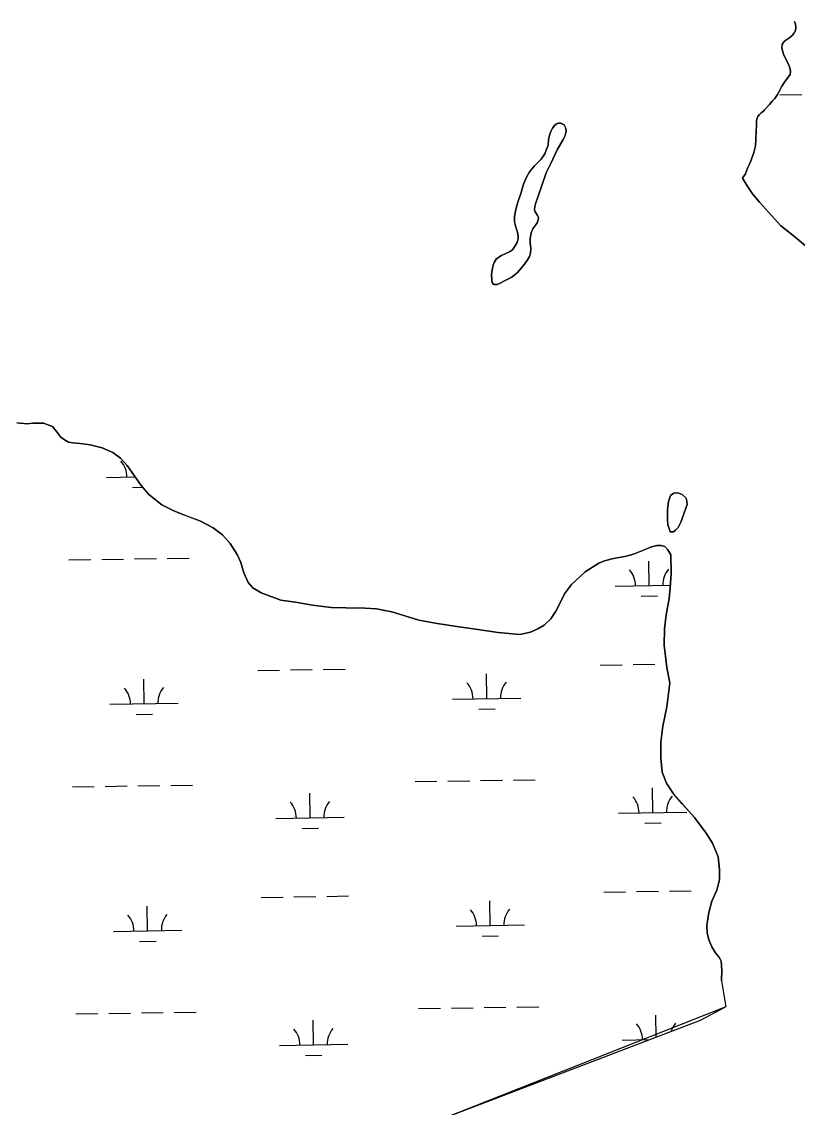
# Model space of a CAD drawing. Extents: x 3823584 to 3861785, y 301729 to 327625.
# Drawn here: x 3839325 to 3840461, y 310651 to 312242 of the extents above; entities that cross this region are included whole.
import ezdxf

# ---------------------------------------------------------------- set-up
doc = ezdxf.new("R2010")
doc.units = 0
doc.layers.add('V-TOPO-SHOR', color=7, linetype='Continuous')
doc.layers.add('V-WETL-SWMP', color=7, linetype='Continuous')

msp = doc.modelspace()

# ---------------------------------------------------------------- linework, layer by layer
at = {"layer": 'V-TOPO-SHOR'}
for p, q in [((3840349.9, 310836.3), (3840356.3, 310798)), ((3840356.3, 310798), (3839942.8, 310634.3))]:
    msp.add_line(p, q, dxfattribs=at)
for points in [[(3840456.9, 312241.9), (3840458.3, 312238.3), (3840458.3, 312238.2), (3840458.9, 312233.5), (3840458.9, 312231.2), (3840458.2, 312228), (3840456, 312224.6), (3840453.7, 312221.7), (3840450.4, 312218.7), (3840444.5, 312214.6), (3840441.7, 312212.5), (3840441.6, 312212.4), (3840438.9, 312208.2), (3840438.2, 312204.2), (3840438.8, 312200.8), (3840440.9, 312194.3), (3840444.4, 312186.7), (3840448, 312179.7), (3840450.8, 312172.8), (3840451.2, 312168.5), (3840450.5, 312164.4), (3840448.2, 312160.9), (3840443.5, 312154.4), (3840438.1, 312146.1), (3840434.9, 312140.6), (3840432, 312135.2), (3840428, 312129.2), (3840424.5, 312125.1), (3840420.5, 312120.6), (3840415.5, 312114.8), (3840413, 312112.5)], [(3840413, 312112.5), (3840411.5, 312110.7), (3840408.1, 312108.2), (3840405.8, 312105.8), (3840403.2, 312102.8), (3840401.6, 312099), (3840401.3, 312096), (3840401.2, 312089), (3840400.8, 312082.1), (3840400.4, 312068.4), (3840399.7, 312059.8), (3840397.2, 312050.2), (3840393.3, 312038.7), (3840390.6, 312032), (3840388.3, 312027), (3840385.3, 312019), (3840380.6, 312012.6)], [(3840080.9, 311984.4), (3840093.2, 312020.3), (3840099.9, 312033.9), (3840109.3, 312054.1), (3840118.2, 312069.2), (3840121, 312074.8), (3840122.4, 312081.9), (3840121.7, 312086.8), (3840119.8, 312090.6), (3840114.8, 312092.8), (3840111.9, 312093), (3840109.5, 312092.5), (3840106, 312089.9), (3840102.4, 312085.6), (3840099.9, 312081), (3840098.2, 312075.6), (3840096.7, 312068.5), (3840096, 312060.7), (3840093.8, 312054.9), (3840091.1, 312048), (3840085.8, 312040.5), (3840081.4, 312035.8), (3840076.2, 312030.4), (3840068.9, 312021.8), (3840064.5, 312013.9), (3840060.3, 312003.7), (3840056.1, 311990), (3840051.9, 311977.5), (3840049, 311966.5), (3840046.8, 311956.5), (3840047, 311948.3), (3840049, 311940.7), (3840051.5, 311933.3), (3840052.3, 311926.8), (3840052.4, 311923.9), (3840050.9, 311918.1), (3840048.1, 311913.2), (3840043.9, 311907.6), (3840039.8, 311904.3), (3840034.4, 311902.2), (3840027.8, 311899.1), (3840022.3, 311895.6), (3840020.2, 311893.7), (3840017.1, 311888.9), (3840015.8, 311885.1), (3840014.1, 311878), (3840013.3, 311871.3), (3840013.6, 311863), (3840014.4, 311859.4), (3840015.5, 311857.2), (3840016.7, 311856.7), (3840021.3, 311856.7), (3840025.8, 311858.6), (3840032.3, 311862.2), (3840042.9, 311867.6), (3840051.5, 311874.3), (3840057, 311880.8), (3840061.6, 311886.2), (3840066, 311892.6), (3840068.8, 311897.6), (3840070.2, 311902.6), (3840070.9, 311909.5), (3840069.8, 311918.4), (3840070, 311923.9), (3840071.4, 311932.5), (3840073.6, 311938.3), (3840079.9, 311947), (3840081.4, 311951.3), (3840081.9, 311954.8), (3840080.6, 311957.9), (3840078.9, 311960.2), (3840077.2, 311962.9), (3840076.4, 311965.9), (3840076.8, 311970.9), (3840077.5, 311974.8), (3840080.9, 311984.4)], [(3840380.6, 312012.6), (3840387.7, 312001.2), (3840395.4, 311989.4), (3840405.5, 311977.2), (3840436.9, 311942.7), (3840455.2, 311928.2)], [(3840455.2, 311928.2), (3840475.6, 311911.1), (3840488.2, 311899), (3840504.4, 311887), (3840515.4, 311878.6), (3840529.6, 311870.3), (3840544.6, 311861.7), (3840555, 311854.9)], [(3839357, 311653.4), (3839341.4, 311653.5), (3839333, 311652.5), (3839317.8, 311654)], [(3840349.9, 310836.3), (3840350.8, 310851.7), (3840349.4, 310864.8), (3840347.2, 310869.7), (3840341.3, 310877.4), (3840335.9, 310886.2), (3840331.6, 310896.3), (3840329, 310906.3), (3840328.4, 310917.3), (3840331.3, 310936.2), (3840335.9, 310953), (3840343, 310969.1), (3840347.1, 310984.3), (3840347.2, 310999.2), (3840345.2, 311017.7), (3840336.7, 311037.8), (3840327.6, 311052.5), (3840310.4, 311075.3), (3840292.6, 311095.7), (3840279.8, 311110.4), (3840269.5, 311125.7), (3840263.4, 311142.2), (3840261.1, 311162.7), (3840261.1, 311186.1), (3840264.1, 311209.5), (3840270, 311237.5), (3840274.4, 311272.9), (3840270.2, 311295.2), (3840265.9, 311328.2), (3840266.4, 311352.2), (3840269.1, 311372.3), (3840273.2, 311396.5), (3840275.1, 311412.1), (3840276.2, 311433.1), (3840275.8, 311460.5), (3840271.6, 311467.9), (3840266.9, 311472.7), (3840261.5, 311474.2), (3840255.2, 311474), (3840247.4, 311472.4), (3840234.8, 311467), (3840221, 311461.3), (3840208.3, 311457.9), (3840191.7, 311455.3), (3840178.6, 311451.5), (3840170.3, 311448), (3840150.3, 311435.5), (3840130.3, 311417.1), (3840120.3, 311403.1), (3840114.6, 311392.3), (3840107.2, 311377.7), (3840100.1, 311366.9), (3840090.1, 311357.4), (3840081.1, 311352.1), (3840070.1, 311347.1), (3840054.7, 311343.7), (3840022.8, 311346.4), (3839990, 311351.6), (3839962.4, 311355.3), (3839933.5, 311359.7), (3839906.9, 311364.9), (3839884.6, 311371.4), (3839867.1, 311377), (3839852.1, 311379.9), (3839844.8, 311381.1), (3839827.5, 311382.4), (3839799.8, 311382.7), (3839778.3, 311383.2), (3839751, 311386.9), (3839726.1, 311391), (3839704.7, 311394.2), (3839675.9, 311404.6), (3839663.5, 311412), (3839656.6, 311419.9), (3839650.3, 311434.2), (3839645.9, 311449), (3839640.7, 311461), (3839630.6, 311476.9), (3839619.2, 311490), (3839605.6, 311500.2), (3839585.9, 311510.2), (3839569.7, 311516.2), (3839556.1, 311521.3), (3839546.9, 311525.4), (3839530.1, 311533.6), (3839511.4, 311548.7), (3839500.1, 311562.3), (3839490, 311576.8), (3839479.8, 311591.5), (3839469.7, 311601.9), (3839458.7, 311610.6), (3839443.1, 311617.4), (3839425.6, 311621.5), (3839410.6, 311623.4), (3839400, 311624.5), (3839393.7, 311625.7), (3839387.6, 311628.8), (3839382.2, 311632.8), (3839377.9, 311638.9), (3839370, 311648.5), (3839357, 311653.4)], [(3840290.7, 311508.1), (3840299.8, 311534.1), (3840298.6, 311541.8), (3840297.8, 311544.2), (3840292.5, 311549.1), (3840287.4, 311550.8), (3840285, 311551.2), (3840280.3, 311550.6), (3840275.6, 311547.6), (3840272.5, 311538.8), (3840270.9, 311526.6), (3840271, 311512.2), (3840271.6, 311504.5), (3840273.2, 311499), (3840275.1, 311494.3), (3840279.9, 311494.3), (3840282.6, 311496.5), (3840286.6, 311500.4), (3840290.7, 311508.1)]]:
    msp.add_lwpolyline(points, dxfattribs=at)
at = {"layer": 'V-WETL-SWMP'}
for p, q in [((3840435.7, 312134.5), (3840467.7, 312135)), ((3839449.3, 311574), (3839491.5, 311574.6)), ((3839487.5, 311559.1), (3839502.5, 311559.4)), ((3839394.3, 311453.1), (3839426.3, 311453.5)), ((3839442.3, 311453.8), (3839474.3, 311454.3)), ((3839490.3, 311454.5), (3839522.3, 311455)), ((3839538.3, 311455.3), (3839570.3, 311455.8)), ((3840244.2, 311415.4), (3840243.6, 311451.4)), ((3840194.2, 311414.6), (3840275.3, 311415.9)), ((3840232.4, 311399.8), (3840256.4, 311400.2)), ((3840172.6, 311298.9), (3840204.6, 311299.4)), ((3840220.6, 311299.6), (3840252.6, 311300.1)), ((3840268.6, 311300.3), (3840269.5, 311300.4)), ((3839670.7, 311291.1), (3839702.7, 311291.6)), ((3839718.7, 311291.9), (3839750.7, 311292.4)), ((3839766.7, 311292.6), (3839798.7, 311293.1)), ((3840006.2, 311249.9), (3840005.7, 311285.9)), ((3839504.4, 311242.1), (3839503.8, 311278.1)), ((3839956.3, 311249.1), (3840056.2, 311250.6)), ((3839454.4, 311241.4), (3839554.4, 311242.9)), ((3839994.5, 311234.2), (3840018.5, 311234.6)), ((3839492.6, 311226.5), (3839516.6, 311226.9)), ((3839495.4, 311121.9), (3839527.4, 311122.4)), ((3839543.4, 311122.6), (3839575.4, 311123.1)), ((3839901.3, 311128.2), (3839933.3, 311128.7)), ((3839949.3, 311128.9), (3839981.3, 311129.4)), ((3839997.3, 311129.6), (3840029.3, 311130.1)), ((3840045.3, 311130.4), (3840077.2, 311130.9)), ((3839399.4, 311120.4), (3839431.4, 311120.9)), ((3839447.4, 311121.2), (3839479.4, 311121.7)), ((3839747.5, 311075), (3839746.9, 311111)), ((3840249.3, 311082.8), (3840248.8, 311118.8)), ((3839697.5, 311074.3), (3839797.5, 311075.8)), ((3840199.3, 311082), (3840299.3, 311083.5)), ((3839735.7, 311059.4), (3839759.7, 311059.8)), ((3840237.6, 311067.2), (3840261.6, 311067.5)), ((3840177.7, 310966.2), (3840209.7, 310966.7)), ((3840225.7, 310967), (3840257.7, 310967.5)), ((3840273.7, 310967.7), (3840305.7, 310968.2)), ((3839675.9, 310958.5), (3839707.9, 310959)), ((3839723.9, 310959.2), (3839755.8, 310959.7)), ((3839771.8, 310960), (3839803.8, 310960.5)), ((3840011.4, 310917.2), (3840010.8, 310953.2)), ((3839509.5, 310909.5), (3839509, 310945.5)), ((3839961.4, 310916.5), (3840061.4, 310918)), ((3839459.5, 310908.7), (3839559.5, 310910.3)), ((3839999.6, 310901.6), (3840023.6, 310902)), ((3839497.8, 310893.9), (3839521.8, 310894.2)), ((3839404.5, 310787.8), (3839436.5, 310788.3)), ((3839452.5, 310788.5), (3839484.5, 310789)), ((3839500.5, 310789.3), (3839532.5, 310789.8)), ((3839548.5, 310790), (3839580.5, 310790.5)), ((3839906.4, 310795.5), (3839938.4, 310796)), ((3839954.4, 310796.3), (3839986.4, 310796.8)), ((3840002.4, 310797), (3840034.4, 310797.5)), ((3840050.4, 310797.7), (3840082.4, 310798.2)), ((3839752.6, 310742.4), (3839752.1, 310778.4)), ((3840254.4, 310753.5), (3840253.9, 310786.1)), ((3839702.6, 310741.6), (3839802.6, 310743.2)), ((3840204.5, 310749.4), (3840245.3, 310750)), ((3839740.8, 310726.8), (3839764.8, 310727.2))]:
    msp.add_line(p, q, dxfattribs=at)
for points in [[(3840395.4, 311989.4), (3840387.7, 312001.2), (3840380.6, 312012.6), (3840385.3, 312019), (3840388.3, 312027), (3840390.6, 312032), (3840393.3, 312038.7), (3840397.2, 312050.2), (3840399.7, 312059.8), (3840400.4, 312068.4), (3840400.8, 312082.1), (3840401.2, 312089), (3840401.3, 312096), (3840401.6, 312099), (3840403.2, 312102.8), (3840405.8, 312105.8), (3840408.1, 312108.2), (3840411.5, 312110.7), (3840413, 312112.5), (3840415.5, 312114.8), (3840420.5, 312120.6), (3840424.5, 312125.1), (3840428, 312129.2), (3840432, 312135.2), (3840434.9, 312140.6), (3840438.1, 312146.1), (3840443.5, 312154.4), (3840448.2, 312160.9), (3840450.5, 312164.4), (3840451.2, 312168.5), (3840450.8, 312172.8), (3840448, 312179.7), (3840444.4, 312186.7), (3840440.9, 312194.3), (3840438.8, 312200.8), (3840438.2, 312204.2), (3840438.9, 312208.2), (3840441.6, 312212.4), (3840441.7, 312212.5), (3840444.5, 312214.6), (3840450.4, 312218.7), (3840453.7, 312221.7), (3840456, 312224.6), (3840458.2, 312228), (3840458.9, 312231.2), (3840458.9, 312233.5), (3840458.3, 312238.2), (3840458.3, 312238.3), (3840456.9, 312241.9)], [(3840475.6, 311911.1), (3840455.2, 311928.2), (3840436.9, 311942.7), (3840405.5, 311977.2), (3840395.4, 311989.4)], [(3839317.8, 311654), (3839333, 311652.5), (3839341.4, 311653.5), (3839357, 311653.4), (3839370, 311648.5), (3839377.9, 311638.9), (3839382.2, 311632.8), (3839387.6, 311628.8), (3839393.7, 311625.7), (3839400, 311624.5), (3839410.6, 311623.4), (3839425.6, 311621.5), (3839443.1, 311617.4), (3839458.7, 311610.6), (3839469.7, 311601.9), (3839479.8, 311591.5), (3839500.1, 311562.3), (3839511.4, 311548.7), (3839530.1, 311533.6), (3839546.9, 311525.4), (3839556.1, 311521.3), (3839585.9, 311510.2), (3839605.6, 311500.2), (3839619.2, 311490), (3839630.6, 311476.9), (3839640.7, 311461), (3839645.9, 311449), (3839650.3, 311434.2), (3839656.6, 311419.9), (3839663.5, 311412), (3839675.9, 311404.6), (3839704.7, 311394.2), (3839726.1, 311391), (3839751, 311386.9), (3839778.3, 311383.2), (3839799.8, 311382.7), (3839827.5, 311382.4), (3839844.8, 311381.1), (3839852.1, 311379.9), (3839867.1, 311377), (3839884.6, 311371.4), (3839906.9, 311364.9), (3839933.5, 311359.7), (3839962.4, 311355.3), (3839990, 311351.6), (3840022.8, 311346.4), (3840054.7, 311343.7), (3840070.1, 311347.1), (3840081.1, 311352.1), (3840090.1, 311357.4), (3840100.1, 311366.9), (3840107.2, 311377.7), (3840114.6, 311392.3), (3840120.3, 311403.1), (3840130.3, 311417.1), (3840150.3, 311435.5), (3840170.3, 311448), (3840178.6, 311451.5), (3840191.7, 311455.3), (3840208.3, 311457.9), (3840221, 311461.3), (3840247.4, 311472.4), (3840255.2, 311474), (3840261.5, 311474.2), (3840266.9, 311472.7), (3840271.6, 311467.9), (3840275.8, 311460.5), (3840276.2, 311433.1), (3840275.1, 311412.1), (3840273.2, 311396.5), (3840269.1, 311372.3), (3840266.4, 311352.2), (3840265.9, 311328.2), (3840270.2, 311295.2), (3840274.4, 311272.9), (3840270, 311237.5), (3840264.1, 311209.5), (3840261.1, 311186.1), (3840261.1, 311162.7), (3840263.4, 311142.2), (3840269.5, 311125.7), (3840279.8, 311110.4), (3840310.4, 311075.3), (3840327.6, 311052.5), (3840336.7, 311037.8), (3840345.2, 311017.7)], [(3840345.2, 311017.7), (3840347.2, 310999.2), (3840347.1, 310984.3), (3840343, 310969.1), (3840335.9, 310953), (3840331.3, 310936.2), (3840328.4, 310917.3), (3840329, 310906.3), (3840331.6, 310896.3), (3840335.9, 310886.2), (3840341.3, 310877.4), (3840347.2, 310869.7), (3840349.4, 310864.8), (3840350.8, 310851.7), (3840349.9, 310836.3)], [(3840349.9, 310836.3), (3840356.3, 310798), (3840318.8, 310778.1), (3839942.8, 310634.3)]]:
    msp.add_lwpolyline(points, dxfattribs=at)
for points in [[(3840080.9, 311984.4), (3840077.5, 311974.8), (3840076.8, 311970.9), (3840076.4, 311965.9), (3840077.2, 311962.9), (3840078.9, 311960.2), (3840080.6, 311957.9), (3840081.9, 311954.8), (3840081.4, 311951.3), (3840079.9, 311947), (3840073.6, 311938.3), (3840071.4, 311932.5), (3840070, 311923.9), (3840069.8, 311918.4), (3840070.9, 311909.5), (3840070.2, 311902.6), (3840068.8, 311897.6), (3840066, 311892.6), (3840061.6, 311886.2), (3840057, 311880.8), (3840051.5, 311874.3), (3840042.9, 311867.6), (3840032.3, 311862.2), (3840025.8, 311858.6), (3840021.3, 311856.7), (3840016.7, 311856.7), (3840015.5, 311857.2), (3840014.4, 311859.4), (3840013.6, 311863), (3840013.3, 311871.3), (3840014.1, 311878), (3840015.8, 311885.1), (3840017.1, 311888.9), (3840020.2, 311893.7), (3840022.3, 311895.6), (3840027.8, 311899.1), (3840034.4, 311902.2), (3840039.8, 311904.3), (3840043.9, 311907.6), (3840048.1, 311913.2), (3840050.9, 311918.1), (3840052.4, 311923.9), (3840052.3, 311926.8), (3840051.5, 311933.3), (3840049, 311940.7), (3840047, 311948.3), (3840046.8, 311956.5), (3840049, 311966.5), (3840051.9, 311977.5), (3840056.1, 311990), (3840060.3, 312003.7), (3840064.5, 312013.9), (3840068.9, 312021.8), (3840076.2, 312030.4), (3840081.4, 312035.8), (3840085.8, 312040.5), (3840091.1, 312048), (3840093.8, 312054.9), (3840096, 312060.7), (3840096.7, 312068.5), (3840098.2, 312075.6), (3840099.9, 312081), (3840102.4, 312085.6), (3840106, 312089.9), (3840109.5, 312092.5), (3840111.9, 312093), (3840114.8, 312092.8), (3840119.8, 312090.6), (3840121.7, 312086.8), (3840122.4, 312081.9), (3840121, 312074.8), (3840118.2, 312069.2), (3840109.3, 312054.1), (3840099.9, 312033.9), (3840093.2, 312020.3)], [(3840290.7, 311508.1), (3840286.6, 311500.4), (3840282.6, 311496.5), (3840279.9, 311494.3), (3840275.1, 311494.3), (3840273.2, 311499), (3840271.6, 311504.5), (3840271, 311512.2), (3840270.9, 311526.6), (3840272.5, 311538.8), (3840275.6, 311547.6), (3840280.3, 311550.6), (3840285, 311551.2), (3840287.4, 311550.8), (3840292.5, 311549.1), (3840297.8, 311544.2), (3840298.6, 311541.8), (3840299.8, 311534.1)]]:
    msp.add_lwpolyline(points, close=True, dxfattribs=at)
for centre, start, end in [((3839444, 311574.4), 0.1115, 41.6552), ((3840189, 311415), 0.1115, 41.6552), ((3840299.4, 311416.7), 140.1115, 181.6552), ((3839559.6, 311243.5), 140.1115, 181.6552), ((3839951, 311249.5), 0.1115, 41.6552), ((3840061.5, 311251.2), 140.1115, 181.6552), ((3839449.2, 311241.7), 0.1115, 41.6552), ((3840304.6, 311084.1), 140.1115, 181.6552), ((3839692.2, 311074.7), 0.1115, 41.6552), ((3839802.7, 311076.4), 140.1115, 181.6552), ((3840194.1, 311082.4), 0.1115, 41.6552), ((3839454.3, 310909.1), 0.1115, 41.6552), ((3839564.8, 310910.8), 140.1115, 181.6552), ((3839956.1, 310916.9), 0.1115, 41.6552), ((3840066.6, 310918.6), 140.1115, 181.6552), ((3840199.2, 310749.8), 0.1115, 41.6552), ((3840309.7, 310751.5), 140.1115, 163.041), ((3839697.4, 310742), 0.1115, 41.6552), ((3839807.8, 310743.7), 140.1115, 181.6552)]:
    msp.add_arc(centre, 35.2, start, end, dxfattribs=at)

doc.saveas('drawing.dxf')
